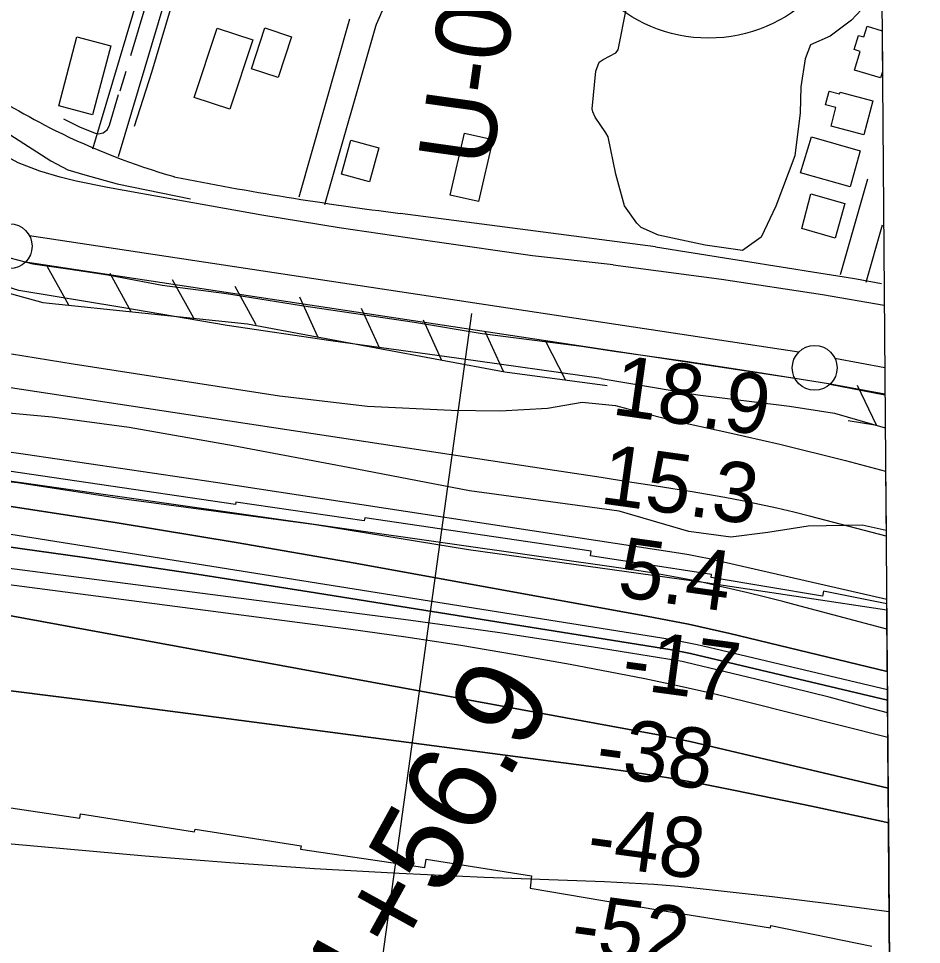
# Model space of a CAD drawing. Extents: x 3535183 to 3573198, y 534952 to 560562.
# Drawn here: x 3570027 to 3571033, y 545059 to 546091 of the extents above; entities that cross this region are included whole.
import ezdxf

# ---------------------------------------------------------------- set-up
doc = ezdxf.new("R2010")
doc.units = 0
for name, color, linetype in [('V-BLDG-OTLN', 7, 'Continuous'), ('V-FLOD-BASE', 7, 'Continuous'), ('V-GRID-FRAM', 7, 'Continuous'), ('V-LEVE-TOET', 7, 'Continuous'), ('V-RIVR-EDGE', 7, 'Continuous'), ('V-RIVR-RANG', 7, 'Continuous'), ('V-RIVR-RANG-IDEN', 7, 'Continuous'), ('V-ROAD-CNTR', 7, 'Continuous'), ('V-ROAD-IDEN', 7, 'Continuous'), ('V-RRAP-FSHR', 7, 'Continuous'), ('V-RRAP-RVMT', 7, 'Continuous'), ('V-SITE-VEGE', 7, 'Continuous'), ('V-SURV-IDEN', 7, 'Continuous'), ('V-SURV-LINE', 7, 'Continuous'), ('V-TOPO-DPTH', 7, 'Continuous'), ('V-TOPO-MAJR', 7, 'Continuous'), ('V-TOPO-MINR', 7, 'Continuous'), ('V-TOPO-SHOR', 7, 'Continuous'), ('V-TOPO-WATR', 7, 'Continuous')]:
    doc.layers.add(name, color=color, linetype=linetype)

msp = doc.modelspace()

# ---------------------------------------------------------------- linework, layer by layer
at = {"layer": 'V-BLDG-OTLN'}
for p, q in [((3570968.8, 546070.7), (3570972.4, 546082.8)), ((3570972.4, 546082.8), (3570989.1, 546077.7)), ((3570957.9, 546056.7), (3570962.7, 546072.5)), ((3570962.7, 546072.5), (3570968.8, 546070.7)), ((3570989.1, 546077.7), (3570989.4, 546031.8)), ((3570964.6, 546054.6), (3570957.9, 546056.7)), ((3570958.4, 546033.8), (3570964.6, 546054.6)), ((3570987.4, 546025), (3570958.4, 546033.8)), ((3570989.4, 546031.8), (3570987.4, 546025))]:
    msp.add_line(p, q, dxfattribs=at)
for points in [[(3570222.9, 546003.3), (3570248.5, 546080.6), (3570288.2, 546067.4), (3570262.6, 545990.1)], [(3570331.2, 546071), (3570316.3, 546025.4), (3570286.6, 546035.1), (3570301.5, 546080.7)], [(3570130.2, 546060.8), (3570109.8, 545983.9), (3570072, 545994), (3570092.3, 546070.9)], [(3570932.5, 545971.3), (3570937.5, 545992), (3570926.2, 545995), (3570930.3, 546010.3), (3570941.8, 546007.3), (3570942.3, 546009.3), (3570978.9, 545999.7), (3570968.9, 545961.7)], [(3570508, 545894.5), (3570523.9, 545963.6), (3570555.6, 545956.3), (3570539.6, 545887.2)], [(3570898.4, 545919.1), (3570910.5, 545959.3), (3570964.8, 545943.9), (3570953.4, 545903.5)], [(3570428.4, 545947.2), (3570418, 545909.4), (3570386.9, 545917.9), (3570397.3, 545955.7)], [(3570909.6, 545895.9), (3570947.7, 545885), (3570936.7, 545846.5), (3570899.7, 545857.1)]]:
    msp.add_lwpolyline(points, close=True, dxfattribs=at)
at = {"layer": 'V-FLOD-BASE'}
for points in [[(3570017.6, 545824.6), (3570043.3, 545817.9), (3570084.7, 545811.9), (3570126.7, 545805.5), (3570187.4, 545794.2), (3570258.8, 545784.9), (3570342.6, 545771.6), (3570468.4, 545752.7), (3570543.6, 545740.4), (3570654.4, 545726), (3570688.2, 545720.9)], [(3570688.2, 545720.9), (3570770.1, 545709.5), (3570850.1, 545697.2), (3570929.3, 545684.4), (3570992.3, 545672.9)]]:
    msp.add_lwpolyline(points, dxfattribs=at)
at = {"layer": 'V-GRID-FRAM'}
msp.add_lwpolyline([(3539245.8, 558535.3), (3570887.5, 558774.6), (3571033, 540592.1), (3539375.4, 540352.7), (3539245.8, 558535.3)], dxfattribs=at)
at = {"layer": 'V-LEVE-TOET'}
for points in [[(3570689.5, 545816.6), (3570599.9, 545826.9), (3570490.8, 545842.2), (3570384.3, 545857.8), (3570298.4, 545872), (3570200.5, 545889.7), (3570126.5, 545902.9), (3570091.5, 545910.1), (3570073.5, 545914.5), (3570050.9, 545921.2), (3570027, 545930.4), (3569981.8, 545954.9), (3569928.6, 545981.5), (3569884.3, 546012.4), (3569807, 546070.2), (3569771.2, 546089.4), (3569744.7, 546100.4), (3569715.3, 546110.5), (3569679.8, 546118.2), (3569635.3, 546122), (3569588.6, 546124.7), (3569512.5, 546132.7), (3569424.3, 546139.2), (3569340, 546148.2)], [(3570689.5, 545816.6), (3570810.2, 545800.7), (3570922.6, 545783.5), (3570991.5, 545771.8)], [(3570676.3, 545690.2), (3570517.7, 545712.4), (3570375.2, 545731.9), (3570259.7, 545749.3), (3570140, 545769.4), (3570027.5, 545788.1), (3570014.7, 545792.1)], [(3570676.3, 545690.2), (3570783.8, 545671.8), (3570885.8, 545659.3), (3570936.2, 545651.3), (3570992.6, 545635.1)]]:
    msp.add_lwpolyline(points, dxfattribs=at)
at = {"layer": 'V-RIVR-EDGE'}
msp.add_lwpolyline([(3570994.2, 545431.8), (3570792.3, 545462.3), (3570528.3, 545499.1), (3570358, 545527.1), (3570141.8, 545555.8), (3570026, 545573.9), (3569843.5, 545594.6), (3569681.8, 545610.3), (3569592.3, 545614.2), (3569482.7, 545627.3), (3569357.1, 545650.3)], dxfattribs=at)
at = {"layer": 'V-RIVR-RANG'}
msp.add_line((3570531.8, 545762.6), (3570418.7, 544946.4), dxfattribs=at)
at = {"layer": 'V-ROAD-CNTR'}
for points in [[(3570402.4, 546927.7), (3570109.5, 545945.7)], [(3570431.1, 546919.2), (3570138.3, 545937.2)], [(3570456.1, 546136.7), (3570453.7, 546133.6), (3570451.4, 546130.6), (3570449.1, 546127.5), (3570446.9, 546124.4), (3570444.8, 546121.3), (3570442.7, 546118.1), (3570440.7, 546114.9), (3570438.8, 546111.7), (3570436.9, 546108.4), (3570435.1, 546105), (3570433.3, 546101.7), (3570431.7, 546098.3), (3570430, 546094.8), (3570428.5, 546091.4), (3570427, 546087.9), (3570425.6, 546084.4), (3570424.4, 546081.2)], [(3570396, 546090.6), (3570339.4, 545892)], [(3570424.8, 546082.4), (3570368.2, 545883.7)], [(3570942.6, 545805.8), (3570973.2, 545912.7)], [(3570736.7, 545836.7), (3570452.3, 545874.1)], [(3570971.5, 545797.6), (3570989.7, 545861.2)], [(3570960.7, 545801.2), (3570988.5, 545795.9)]]:
    msp.add_lwpolyline(points, dxfattribs=at)
for centre, radius, start, end in [((3570770.2, 547320.9), 1525.6, 234.7084, 242.5974), ((3570427.1, 546693.4), 810.7, 243.7171, 253.7686), ((3570888.8, 549363.6), 3516.7, 258.7116, 262.8698), ((3580266.5, 605093.9), 60018.6, 260.863866, 261.080413)]:
    msp.add_arc(centre, radius, start, end, dxfattribs=at)
at = {"layer": 'V-ROAD-IDEN'}
msp.add_circle((3570795.8, 546234.4), 165, dxfattribs=at)
msp.add_circle((3570795.8, 546234.4), 165, dxfattribs=at)
at = {"layer": 'V-RRAP-FSHR'}
for p, q in [((3570083.2, 545771.8), (3570059.5, 545814.5)), ((3570152.9, 545764.5), (3570129.2, 545807.2)), ((3570222.5, 545757.2), (3570198.8, 545799.9)), ((3570292.1, 545750), (3570268.4, 545792.7)), ((3570360.8, 545736.4), (3570340.6, 545780.8)), ((3570429.6, 545723.5), (3570409.4, 545768)), ((3570498.4, 545710.7), (3570478.2, 545755.2)), ((3570567.3, 545697.9), (3570547.1, 545742.3)), ((3570636.6, 545688.6), (3570614.1, 545731.9)), ((3570982.9, 545638.1), (3570961.6, 545682.1))]:
    msp.add_line(p, q, dxfattribs=at)
for points in [[(3569769.1, 545925.3), (3569875.5, 545857.6), (3569980.1, 545795.3), (3570054.2, 545774.8), (3570282.4, 545751), (3570568.8, 545697.6), (3570683, 545682.4)], [(3570951.4, 545643.2), (3570981, 545638.5)]]:
    msp.add_lwpolyline(points, dxfattribs=at)
at = {"layer": 'V-RRAP-RVMT'}
for p, q in [((3570269, 545549.8), (3569886.7, 545605.9)), ((3570269.4, 545552.2), (3570269, 545549.8)), ((3570412.2, 545531.4), (3570269.4, 545552.2)), ((3570412.9, 545534.8), (3570412.2, 545531.4)), ((3570665.1, 545497.6), (3570412.9, 545534.8)), ((3570664.4, 545492.3), (3570665.1, 545497.6)), ((3570799, 545471.8), (3570664.4, 545492.3)), ((3570798.7, 545468.2), (3570799, 545471.8)), ((3570922.6, 545447.4), (3570798.7, 545468.2)), ((3570923.9, 545453), (3570922.6, 545447.4)), ((3570994.2, 545439.1), (3570923.9, 545453)), ((3570997.4, 545035.6), (3570994.2, 545439.1)), ((3569969.6, 545219.1), (3570095.4, 545199.9)), ((3570095.4, 545199.9), (3570096.4, 545204.9)), ((3570096.4, 545204.9), (3570223.3, 545184.8)), ((3570223.3, 545184.8), (3570223.9, 545187.9)), ((3570223.9, 545187.9), (3570342, 545169.3)), ((3570342, 545169.3), (3570341.5, 545165.6)), ((3570341.5, 545165.6), (3570479.7, 545145.2)), ((3570479.7, 545145.2), (3570481.3, 545154.4)), ((3570481.3, 545154.4), (3570598.5, 545135.9)), ((3570598.5, 545135.9), (3570597, 545122.2)), ((3570597, 545122.2), (3570739.4, 545098.1)), ((3570739.4, 545098.1), (3570864.7, 545078)), ((3570864.7, 545078), (3570865.3, 545080.5)), ((3570865.3, 545080.5), (3570977.6, 545057.5))]:
    msp.add_line(p, q, dxfattribs=at)
at = {"layer": 'V-SITE-VEGE'}
for p, q in [((3570695.2, 546056.2), (3570704.3, 546103.2)), ((3570971.6, 546107.3), (3570955, 546089.5)), ((3570955, 546089.5), (3570931.3, 546071.7)), ((3570931.3, 546071.7), (3570909.5, 546062.1)), ((3570909.5, 546062.1), (3570903.4, 546046.5)), ((3570678.5, 546045.5), (3570692.6, 546053.1)), ((3570692.6, 546053.1), (3570695.2, 546056.2)), ((3570670.1, 546032.6), (3570674.1, 546042.7)), ((3570674.1, 546042.7), (3570678.5, 546045.5)), ((3570903.4, 546046.5), (3570898.5, 546015.3)), ((3570666.2, 545990.7), (3570670.1, 546032.6)), ((3570898.5, 546015.3), (3570897.7, 545986.2)), ((3570667, 545987.3), (3570666.2, 545990.7)), ((3570669.6, 545981.2), (3570667, 545987.3)), ((3570681.3, 545963.9), (3570669.6, 545981.2)), ((3570897.7, 545986.2), (3570891.9, 545938.3)), ((3570683.9, 545959.4), (3570681.3, 545963.9)), ((3570692.6, 545917.9), (3570683.9, 545959.4)), ((3570891.9, 545938.3), (3570870.6, 545882)), ((3570702.2, 545882.6), (3570692.6, 545917.9)), ((3570715.9, 545863), (3570702.2, 545882.6)), ((3570870.6, 545882), (3570854.3, 545847.6)), ((3570720.9, 545858.3), (3570715.9, 545863)), ((3570739.9, 545849.7), (3570720.9, 545858.3)), ((3570792, 545838.8), (3570739.9, 545849.7)), ((3570854.3, 545847.6), (3570833.6, 545832.9)), ((3570833.6, 545832.9), (3570792, 545838.8)), ((3570019.6, 545717.6), (3570088, 545706.4)), ((3570088, 545706.4), (3570317.9, 545670.7)), ((3570317.9, 545670.7), (3570416.1, 545659.1)), ((3570416.1, 545659.1), (3570509.2, 545654.7)), ((3570616.4, 545657.1), (3570655.1, 545663.7)), ((3570655.1, 545663.7), (3570692, 545659.8)), ((3570692, 545659.8), (3570706, 545656.2)), ((3570064.6, 545646.9), (3569976.8, 545654.8)), ((3570509.2, 545654.7), (3570563.7, 545654.1)), ((3570563.7, 545654.1), (3570616.4, 545657.1)), ((3570706, 545656.2), (3570755.1, 545643.6)), ((3570150.6, 545635.5), (3570064.6, 545646.9)), ((3570755.1, 545643.6), (3570816, 545630.4)), ((3570266.3, 545615), (3570150.6, 545635.5)), ((3570816, 545630.4), (3570875.1, 545616.8)), ((3570875.1, 545616.8), (3570948.5, 545598.7)), ((3570394.4, 545590.8), (3570266.3, 545615)), ((3570948.5, 545598.7), (3570993, 545586.9)), ((3570529.4, 545564.8), (3570394.4, 545590.8)), ((3570993, 545586.9), (3570993.5, 545520.5)), ((3570696.1, 545542.1), (3570529.4, 545564.8)), ((3570774, 545519.4), (3570696.1, 545542.1)), ((3570906.6, 545525.6), (3570861.8, 545518.4)), ((3570966.9, 545526.6), (3570906.6, 545525.6)), ((3570993.5, 545520.5), (3570966.9, 545526.6)), ((3570820.7, 545513.4), (3570774, 545519.4)), ((3570861.8, 545518.4), (3570820.7, 545513.4))]:
    msp.add_line(p, q, dxfattribs=at)
at = {"layer": 'V-SURV-LINE'}
for points in [[(3570039.4, 545849.3), (3570896.5, 545719.7)], [(3570892, 545690.1), (3570034.9, 545819.6)], [(3570936.5, 545712.9), (3570992.1, 545702.2)], [(3570992.3, 545671.6), (3570930.8, 545683.4)]]:
    msp.add_lwpolyline(points, dxfattribs=at)
for centre in [(3570017.4, 545837.5), (3570914, 545701.9)]:
    msp.add_circle(centre, 25, dxfattribs=at)
at = {"layer": 'V-TOPO-DPTH'}
for p, q in [((3570995.8, 545233.7), (3570995.4, 545290)), ((3570996.1, 545194.7), (3570995.8, 545233.7)), ((3570996.1, 545194.7), (3571012.7, 543122.8))]:
    msp.add_line(p, q, dxfattribs=at)
for points in [[(3568927.2, 545699.1), (3569583.5, 545608.6), (3569594.1, 545607.1), (3569604.6, 545605.7), (3569615.2, 545604.2), (3569625.7, 545602.8), (3569871.1, 545568.9), (3570004.2, 545549.6), (3570137.1, 545529.2), (3570269.8, 545507.2), (3570402.2, 545484.1), (3570726.8, 545425.3), (3570750.1, 545420.9), (3570773.3, 545416.2), (3570796.4, 545411.1), (3570819.5, 545405.8), (3570994.8, 545363.4)], [(3568927.2, 545699.1), (3569583.5, 545608.6), (3569594.1, 545607.1), (3569604.6, 545605.7), (3569615.2, 545604.2), (3569625.7, 545602.8), (3569871.1, 545568.9), (3570004.2, 545549.6), (3570137.1, 545529.2), (3570269.8, 545507.2), (3570402.2, 545484.1), (3570726.8, 545425.3), (3570750.1, 545420.9), (3570773.3, 545416.2), (3570796.4, 545411.1), (3570819.5, 545405.8), (3570994.8, 545363.4)], [(3570994.8, 545363.4), (3570994.2, 545443.6), (3570807.7, 545486.6), (3570796.4, 545489.1), (3570785.1, 545491.4), (3570773.7, 545493.4), (3570762.2, 545495.3), (3570246.6, 545574), (3570140.8, 545589.9), (3570035, 545605.4), (3569929.1, 545620.4), (3569823.2, 545635), (3569631.3, 545661), (3569621.2, 545662.4), (3569611.2, 545663.8), (3569601.2, 545665.2), (3569591.2, 545666.6), (3569502.9, 545679.1), (3569448.8, 545686.8), (3569394.7, 545694.6), (3569340.5, 545702.4)], [(3570995.4, 545290), (3570839.2, 545329.4), (3570801.2, 545338.5), (3570763.1, 545347.3), (3570724.8, 545355.3), (3570686.4, 545362.9), (3570641.7, 545371.3), (3570580.8, 545382.2), (3570519.8, 545392.5), (3570458.6, 545401.7), (3570397.4, 545410.2), (3569624.3, 545511.3), (3569609.3, 545513.1), (3569594.4, 545514.9), (3569579.3, 545516.6), (3569564.3, 545518.1), (3568582.3, 545615)], [(3570995.4, 545290), (3570839.2, 545329.4), (3570801.2, 545338.5), (3570763.1, 545347.3), (3570724.8, 545355.3), (3570686.4, 545362.9), (3570641.7, 545371.3), (3570580.8, 545382.2), (3570519.8, 545392.5), (3570458.6, 545401.7), (3570397.4, 545410.2), (3569624.3, 545511.3), (3569609.3, 545513.1), (3569594.4, 545514.9), (3569579.3, 545516.6), (3569564.3, 545518.1), (3568582.3, 545615)], [(3569283.5, 545592.6), (3569388.7, 545580.6), (3569528, 545564.5), (3569563.5, 545560.3), (3569599, 545556), (3569634.5, 545551.7), (3569670, 545547.2), (3569850.1, 545524.4), (3569975.5, 545507.9), (3570100.8, 545490.5), (3570226, 545471.9), (3570351, 545452.5), (3570752.8, 545388), (3570760.5, 545386.7), (3570768.2, 545385.2), (3570775.8, 545383.6), (3570783.5, 545381.9), (3570995, 545331.7)], [(3570994.8, 545363.4), (3570995, 545331.7), (3570783.5, 545381.9), (3570775.8, 545383.6), (3570768.2, 545385.2), (3570760.5, 545386.7), (3570752.8, 545388), (3570351, 545452.5), (3570226, 545471.9), (3570100.8, 545490.5), (3569975.5, 545507.9), (3569850.1, 545524.4), (3569670, 545547.2), (3569634.5, 545551.7), (3569599, 545556), (3569563.5, 545560.3), (3569528, 545564.5), (3569388.7, 545580.6), (3569283.5, 545592.6)], [(3569346.3, 545515), (3569407.8, 545509.9), (3569469.1, 545504.5), (3569584, 545493.7), (3569588, 545493.3), (3569591.9, 545492.9), (3569595.7, 545492.4), (3569599.6, 545491.9), (3569701.3, 545478.3), (3569756, 545470.6), (3569810.6, 545462.3), (3569865.1, 545453.2), (3569919.5, 545443.7), (3570738, 545293.2), (3570747.4, 545291.4), (3570756.8, 545289.5), (3570766.1, 545287.5), (3570775.5, 545285.4), (3570995.8, 545233.7)], [(3570995.8, 545233.7), (3570775.5, 545285.4), (3570766.1, 545287.5), (3570756.8, 545289.5), (3570747.4, 545291.4), (3570738, 545293.2), (3569919.5, 545443.7), (3569865.1, 545453.2), (3569810.6, 545462.3), (3569756, 545470.6), (3569701.3, 545478.3), (3569599.6, 545491.9), (3569595.7, 545492.4), (3569591.9, 545492.9), (3569588, 545493.3), (3569584, 545493.7), (3569469.1, 545504.5), (3569407.8, 545509.9), (3569346.3, 545515)], [(3569324.1, 545417.7), (3569388.3, 545412), (3569452.4, 545406.3), (3569572, 545395.3), (3569576.4, 545394.8), (3569580.7, 545394.4), (3569585, 545393.9), (3569589.4, 545393.4), (3569798.4, 545368.7), (3569907.2, 545355.7), (3570015.9, 545342.3), (3570124.7, 545328.6), (3570233.3, 545314.5), (3570676.5, 545256.3), (3570713.9, 545250.9), (3570751.1, 545245), (3570788.2, 545238.3), (3570825.3, 545231.1), (3570910.4, 545213.4), (3570989.8, 545196.2), (3570996.1, 545194.7)], [(3569324.1, 545417.7), (3569388.3, 545412), (3569452.4, 545406.3), (3569572, 545395.3), (3569576.4, 545394.8), (3569580.7, 545394.4), (3569585, 545393.9), (3569589.4, 545393.4), (3569798.4, 545368.7), (3569907.2, 545355.7), (3570015.9, 545342.3), (3570124.7, 545328.6), (3570233.3, 545314.5), (3570676.5, 545256.3), (3570713.9, 545250.9), (3570751.1, 545245), (3570788.2, 545238.3), (3570825.3, 545231.1), (3570910.4, 545213.4), (3570989.8, 545196.2), (3570996.1, 545194.7)]]:
    msp.add_lwpolyline(points, dxfattribs=at)
at = {"layer": 'V-TOPO-MAJR'}
msp.add_lwpolyline([(3570996.9, 545095.6), (3570932.6, 545104.3), (3570866.7, 545112.3), (3570789.7, 545121), (3570762.3, 545123.8), (3570734.8, 545126.1), (3570707.4, 545127.8), (3570679.9, 545129.2), (3570545.8, 545134.1), (3570451.4, 545138.3), (3570356.9, 545143.5), (3570262.6, 545150.2), (3570168.3, 545157.9), (3569634.3, 545205.8), (3569597.2, 545209.2), (3569560.1, 545212.9), (3569523.1, 545216.8), (3569486.1, 545220.9), (3568532.2, 545330.6)], dxfattribs=at)
at = {"layer": 'V-TOPO-MINR'}
for points in [[(3570993.6, 545514.3), (3570909.8, 545536.2), (3570890.8, 545541), (3570871.7, 545545.6), (3570852.5, 545549.7), (3570833.2, 545553.7), (3570813.9, 545557.3), (3570794.6, 545560.8), (3570775.3, 545564.1), (3570755.9, 545567.2), (3570735.4, 545570.4), (3570705.7, 545575), (3570676.1, 545579.6), (3570646.4, 545584.1), (3570616.8, 545588.7), (3569676, 545731.8), (3569647.9, 545736), (3569619.9, 545740.2), (3569591.8, 545744.3), (3569563.7, 545748.4), (3569392.2, 545773), (3569278.3, 545788.7)], [(3570994.2, 545443.6), (3570807.7, 545486.6), (3570796.4, 545489.1), (3570785.1, 545491.4), (3570773.7, 545493.4), (3570762.2, 545495.3), (3570246.6, 545574), (3570140.8, 545589.9), (3570035, 545605.4), (3569929.1, 545620.4), (3569823.2, 545635), (3569631.3, 545661), (3569621.2, 545662.4), (3569611.2, 545663.8), (3569601.2, 545665.2), (3569591.2, 545666.6), (3569502.9, 545679.1), (3569448.8, 545686.8), (3569394.7, 545694.6), (3569340.5, 545702.4)], [(3570994.4, 545410.7), (3570897.9, 545436.5), (3570878.5, 545441.5), (3570859.1, 545446.4), (3570839.7, 545451.1), (3570820.3, 545455.7), (3570805.3, 545459.1), (3570793.3, 545461.8), (3570781.2, 545464.4), (3570769.2, 545466.8), (3570757.1, 545469.1), (3570745, 545471.3), (3570732.8, 545473.4), (3570720.7, 545475.3), (3570708.5, 545477.1), (3569657.2, 545627), (3569632.5, 545630.5), (3569607.8, 545634), (3569583.2, 545637.5), (3569558.5, 545641), (3569336, 545672.3)], [(3570995, 545343.1), (3570796.1, 545390.3), (3570783.1, 545393.3), (3570770, 545396), (3570756.8, 545398.5), (3570743.6, 545400.7), (3569724.5, 545563), (3569704.1, 545566.1), (3569683.7, 545569.1), (3569663.2, 545571.9), (3569642.7, 545574.6), (3569635.2, 545575.5), (3569618.5, 545577.6), (3569601.7, 545579.7), (3569584.9, 545581.7), (3569568.1, 545583.7), (3569551.3, 545585.8), (3569534.6, 545587.9), (3569517.8, 545590.1), (3569501, 545592.3), (3569079.8, 545648.6)], [(3570995.4, 545290), (3570839.2, 545329.4), (3570801.2, 545338.5), (3570763.1, 545347.3), (3570724.8, 545355.3), (3570686.4, 545362.9), (3570641.7, 545371.3), (3570580.8, 545382.2), (3570519.8, 545392.5), (3570458.6, 545401.7), (3570397.4, 545410.2), (3569624.3, 545511.3), (3569609.3, 545513.1), (3569594.4, 545514.9), (3569579.3, 545516.6), (3569564.3, 545518.1), (3568582.3, 545615)], [(3570995.2, 545317.3), (3570971.1, 545323.9), (3570930.3, 545334.8), (3570889.5, 545345.1), (3570848.5, 545355.1), (3570770.8, 545373.5), (3570766.4, 545374.5), (3570762, 545375.3), (3570664.9, 545391), (3570614.2, 545398.9), (3570563.3, 545406.6), (3570512.4, 545413.8), (3570461.5, 545420.6), (3569643.9, 545526.6), (3569620.1, 545529.6), (3569596.3, 545532.5), (3569572.5, 545535.3), (3569548.7, 545537.9), (3568935, 545604.3)], [(3570995, 545331.7), (3570783.5, 545381.9), (3570775.8, 545383.6), (3570768.2, 545385.2), (3570760.5, 545386.7), (3570752.8, 545388), (3570351, 545452.5), (3570226, 545471.9), (3570100.8, 545490.5), (3569975.5, 545507.9), (3569850.1, 545524.4), (3569670, 545547.2), (3569634.5, 545551.7), (3569599, 545556), (3569563.5, 545560.3), (3569528, 545564.5), (3569388.7, 545580.6), (3569283.5, 545592.6)], [(3570995.8, 545233.7), (3570775.5, 545285.4), (3570766.1, 545287.5), (3570756.8, 545289.5), (3570747.4, 545291.4), (3570738, 545293.2), (3569919.5, 545443.7), (3569865.1, 545453.2), (3569810.6, 545462.3), (3569756, 545470.6), (3569701.3, 545478.3), (3569599.6, 545491.9), (3569595.7, 545492.4), (3569591.9, 545492.9), (3569588, 545493.3), (3569584, 545493.7), (3569469.1, 545504.5), (3569407.8, 545509.9), (3569346.3, 545515)], [(3570996.1, 545194.7), (3570989.8, 545196.2), (3570910.4, 545213.4), (3570825.3, 545231.1), (3570788.2, 545238.3), (3570751.1, 545245), (3570713.9, 545250.9), (3570676.5, 545256.3), (3570233.3, 545314.5), (3570124.7, 545328.6), (3570015.9, 545342.3), (3569907.2, 545355.7), (3569798.4, 545368.7), (3569589.4, 545393.4), (3569585, 545393.9), (3569580.7, 545394.4), (3569576.4, 545394.8), (3569572, 545395.3), (3569452.4, 545406.3), (3569388.3, 545412), (3569324.1, 545417.7)]]:
    msp.add_lwpolyline(points, dxfattribs=at)
at = {"layer": 'V-TOPO-SHOR'}
msp.add_line((3570140.5, 546010.8), (3570147.3, 546032.7), dxfattribs=at)
for points in [[(3570152.3, 546050.2), (3570179.1, 546140), (3570213.5, 546240.2), (3570218.5, 546257.3)], [(3570156.3, 545971.1), (3570175.8, 546031.5), (3570206.8, 546136.6), (3570224, 546193.1), (3570244.5, 546263.2)], [(3568819.6, 546227.8), (3568899.4, 546221.3), (3569002.6, 546212.3), (3569112.7, 546202), (3569251.8, 546187.8), (3569383.9, 546175.9), (3569495, 546166), (3569596.3, 546155.7), (3569638.9, 546150), (3569685.4, 546141.7), (3569723.5, 546132), (3569746.7, 546126.1), (3569763.3, 546120.2), (3569793.5, 546105.4), (3569852.1, 546076.3), (3569909.7, 546040.1), (3569982.1, 545988.4), (3570017.4, 545962.1), (3570063.2, 545932.7), (3570082, 545922.8), (3570101.3, 545916.9), (3570137.2, 545906.9), (3570218.7, 545890.2)], [(3570077.3, 545979.4), (3570096.1, 545970), (3570106.2, 545965.9), (3570112.8, 545963.6), (3570116.3, 545962.7), (3570121.6, 545964), (3570126.4, 545967.4), (3570128.7, 545972.3), (3570138.7, 546006.4)]]:
    msp.add_lwpolyline(points, dxfattribs=at)
at = {"layer": 'V-TOPO-WATR'}
msp.add_lwpolyline([(3570994.8, 545363.4), (3570819.5, 545405.8), (3570796.4, 545411.1), (3570773.3, 545416.2), (3570750.1, 545420.9), (3570726.8, 545425.3), (3570402.2, 545484.1), (3570269.8, 545507.2), (3570137.1, 545529.2), (3570004.2, 545549.6), (3569871.1, 545568.9), (3569625.7, 545602.8), (3569615.2, 545604.2), (3569604.6, 545605.7), (3569594.1, 545607.1), (3569583.5, 545608.6), (3568927.2, 545699.1)], dxfattribs=at)

# ---------------------------------------------------------------- texts
at = {"layer": 'V-RIVR-RANG'}
for s, rotation, p in [('18.9', 352.0183, (3570686.8, 545650.3)), ('15.3', 352.0183, (3570673.4, 545551.2)), ('5.4', 352.0183, (3570692.7, 545447.5)), ('-17', 352.3009, (3570697.2, 545345.6)), ('-38', 352.3009, (3570668.4, 545248.6)), ('-48', 352.3009, (3570658.4, 545149)), ('-52', 352.3009, (3570640.6, 545050.5))]:
    msp.add_text(s, height=67, rotation=rotation, dxfattribs=at).set_placement(p)
at = {"layer": 'V-RIVR-RANG-IDEN'}
msp.add_text('U-030', height=83, rotation=81.9673, dxfattribs=at).set_placement((3570554.1, 545924.2))
at = {"layer": 'V-SURV-IDEN'}
msp.add_text('5301+56.9', height=100, rotation=61.1559, dxfattribs=at).set_placement((3570318.4, 544781))

doc.saveas('drawing.dxf')
